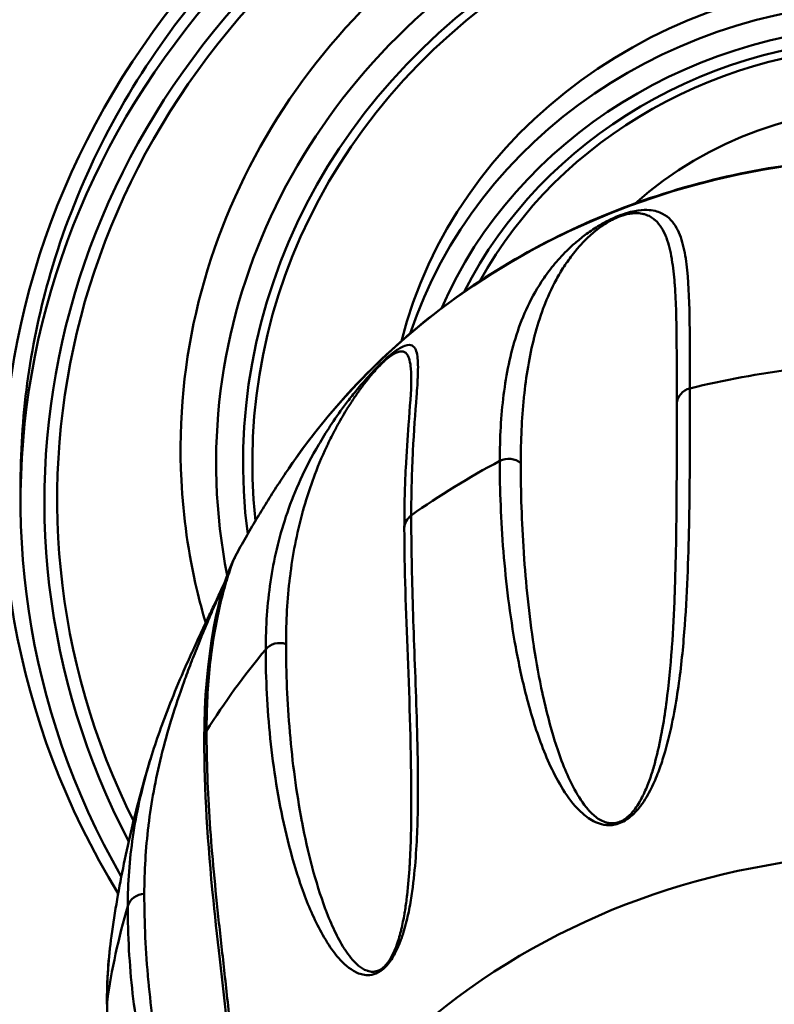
# Model space of a CAD drawing. Header units: inches. Extents: x 0.8 to 72.9, y -7.8 to 49.3.
# Tile 272 of 310: x 64.2 to 64.9, y 23.4 to 24.3. Entities that reach past the tile are written whole.
import ezdxf

# ---------------------------------------------------------------- set-up
doc = ezdxf.new("R2010")
doc.units = ezdxf.units.IN
doc.header["$MEASUREMENT"] = 0
doc.layers.add('Visible Edges(ROSSANSI)', color=7, linetype='Continuous', lineweight=50)
doc.layers.add('Visible Tangent Edges(ROSSANSI)', color=7, linetype='Continuous', lineweight=50)

msp = doc.modelspace()

# ---------------------------------------------------------------- linework, layer by layer
at = {"layer": 'Visible Edges(ROSSANSI)'}
msp.add_line((64.22237, 23.86262), (64.22237, 23.87944), dxfattribs=at)
for centre, major_axis, start_param, end_param in [((64.99237, 23.93573), (-1.05, 0), 2.763663, 6.661115), ((64.99237, 23.86262), (-0.77, 0), 2.657601, 6.767177), ((64.99237, 23.90813), (-0.62953, 0), 3.094607, 6.330171), ((64.99237, 23.90919), (-0.44736, 0), 3.371543, 6.053235), ((64.99237, 23.90375), (0.33207, 0), 0.804394, 2.337198), ((64.99243, 23.90369), (0.33216, 0), 2.387021, 2.387022), ((64.99236, 23.90919), (-0.44735, 0), 6.068991, 6.068994), ((64.99237, 23.86262), (-0.77, 0), 0.50036, 0.500368)]:
    msp.add_ellipse(centre, major_axis=major_axis, ratio=0.920845, start_param=start_param, end_param=end_param, dxfattribs=at)
for points, knots in [([(65.76237, 23.87944), (65.76237, 23.95507), (65.74907, 24.03069), (65.69721, 24.17425), (65.65867, 24.24216), (65.56029, 24.36332), (65.50051, 24.41657), (65.36577, 24.50302), (65.29088, 24.53624), (65.13354, 24.57933), (65.05113, 24.58921), (64.88712, 24.58465), (64.80554, 24.57022), (64.65143, 24.51854), (64.57892, 24.48128), (64.45026, 24.38771), (64.39414, 24.33138), (64.30392, 24.20531), (64.26988, 24.13556), (64.23122, 24.00299), (64.22237, 23.94122), (64.22237, 23.87944)], [1.570796, 1.570796, 1.570796, 1.570796, 1.891977, 1.891977, 2.21284, 2.21284, 2.533016, 2.533016, 2.852568, 2.852568, 3.171757, 3.171757, 3.490846, 3.490846, 3.810082, 3.810082, 4.129733, 4.129733, 4.450042, 4.450042, 4.712389, 4.712389, 4.712389, 4.712389]), ([(64.45784, 23.89115), (64.49364, 23.94382), (64.53856, 23.99107), (64.64227, 24.07028), (64.70111, 24.10216), (64.82678, 24.14728), (64.8936, 24.16044), (65.02843, 24.16665), (65.09641, 24.15966), (65.22657, 24.1262), (65.28874, 24.09974), (65.40082, 24.03), (65.45076, 23.98677), (65.50449, 23.92243), (65.51611, 23.90703), (65.5269, 23.89115)], [3.70082, 3.70082, 3.70082, 3.70082, 4.01995, 4.01995, 4.340663, 4.340663, 4.662443, 4.662443, 4.984634, 4.984634, 5.306609, 5.306609, 5.627719, 5.627719, 5.723958, 5.723958, 5.723958, 5.723958]), ([(64.55937, 23.83858), (64.55937, 23.8522), (64.55961, 23.86527), (64.56022, 23.88242), (64.56041, 23.88702), (64.56128, 23.90507), (64.56218, 23.91782), (64.56423, 23.94511), (64.56548, 23.95926), (64.56548, 23.96895)], [0, 0, 0, 0, 0.263115, 0.263115, 0.362111, 0.362111, 0.659179, 0.659179, 1.057925, 1.057925, 1.057925, 1.057925]), ([(64.41113, 23.81447), (64.41407, 23.81988), (64.41705, 23.82523), (64.42308, 23.83582), (64.42614, 23.84106), (64.43231, 23.85141), (64.43543, 23.85652), (64.44173, 23.86663), (64.44491, 23.87162), (64.45133, 23.88148), (64.45457, 23.88634), (64.45784, 23.89115)], [3.60583357, 3.60583357, 3.60583357, 3.60583357, 3.62483091, 3.62483091, 3.64382825, 3.64382825, 3.66282559, 3.66282559, 3.68182293, 3.68182293, 3.70082026, 3.70082026, 3.70082026, 3.70082026]), ([(64.38489, 23.7556), (64.38203, 23.76531), (64.37945, 23.7751), (64.36974, 23.81649), (64.36518, 23.84863), (64.36353, 23.8809)], [7.5896076, 7.5896076, 7.5896076, 7.5896076, 7.6412883, 7.6412883, 7.8069962, 7.8069962, 7.8069962, 7.8069962]), ([(64.33671, 23.63681), (64.34144, 23.65226), (64.34705, 23.66811), (64.35732, 23.69397), (64.36119, 23.70323), (64.36784, 23.71845), (64.37032, 23.72404), (64.37452, 23.73327), (64.37612, 23.73676), (64.38029, 23.74578), (64.38294, 23.75146), (64.38776, 23.7617), (64.38979, 23.76602), (64.39309, 23.77301), (64.39424, 23.77546), (64.39641, 23.78009), (64.39741, 23.78224), (64.39948, 23.7867), (64.40057, 23.78905), (64.40173, 23.79159), (64.40184, 23.79183), (64.40194, 23.79206)], [0, 0, 0, 0, 0.2765124, 0.2765124, 0.4232902, 0.4232902, 0.5043547, 0.5043547, 0.5514948, 0.5514948, 0.6222872, 0.6222872, 0.6694492, 0.6694492, 0.6930992, 0.6930992, 0.7122743, 0.7122743, 0.7315951, 0.7315951, 0.7335976, 0.7335976, 0.7335976, 0.7335976]), ([(64.40961, 23.31287), (64.4096, 23.34106), (64.40733, 23.36488), (64.40071, 23.43315), (64.39551, 23.47344), (64.3866, 23.56229), (64.38358, 23.60911), (64.38358, 23.65348)], [0, 0, 0, 0, 0.327354, 0.327354, 0.979065, 0.979065, 1.835054, 1.835054, 1.835054, 1.835054]), ([(64.30216, 23.48056), (64.30366, 23.49128), (64.30532, 23.50195), (64.30896, 23.52316), (64.31095, 23.5337), (64.31524, 23.55465), (64.31754, 23.56505), (64.32246, 23.58569), (64.32507, 23.59593), (64.33058, 23.61623), (64.33349, 23.62628), (64.33653, 23.63624)], [3.2691903, 3.2691903, 3.2691903, 3.2691903, 3.2985928, 3.2985928, 3.3279952, 3.3279952, 3.3573976, 3.3573976, 3.3868, 3.3868, 3.4162025, 3.4162025, 3.4162025, 3.4162025]), ([(64.03779, 23.52951), (64.07823, 23.4357), (64.13506, 23.34795), (64.23537, 23.23769), (64.26781, 23.20661), (64.30239, 23.17771)], [5.0903185, 5.0903185, 5.0903185, 5.0903185, 5.4097622, 5.4097622, 5.5460811, 5.5460811, 5.5460811, 5.5460811])]:
    msp.add_open_spline(points, degree=3, knots=knots, dxfattribs=at)
for points in [[(64.56548, 23.96895), (64.56548, 23.96907), (64.56548, 23.96919), (64.56548, 23.96931)], [(64.80963, 23.85148), (64.80964, 23.85149), (64.80965, 23.85149), (64.80966, 23.8515)], [(64.56548, 23.59732), (64.56547, 23.68973), (64.55937, 23.76793), (64.55937, 23.83858)], [(64.79821, 23.83867), (64.79821, 23.83868), (64.79821, 23.83868), (64.79822, 23.83868)], [(64.38358, 23.65348), (64.38358, 23.7245), (64.39659, 23.78774), (64.41109, 23.8144)], [(64.41109, 23.8144), (64.41109, 23.8144), (64.41109, 23.8144), (64.41109, 23.8144)], [(64.40561, 23.80024), (64.40567, 23.80038), (64.40574, 23.80052), (64.4058, 23.80066)], [(64.56711, 23.76099), (64.56713, 23.76094), (64.56715, 23.76089), (64.56716, 23.76084)], [(64.79227, 23.65725), (64.79227, 23.65724), (64.79228, 23.65724), (64.79228, 23.65723)], [(64.33662, 23.63653), (64.33665, 23.63662), (64.33668, 23.63672), (64.33671, 23.63681)], [(64.44618, 23.61884), (64.44616, 23.61887), (64.44614, 23.61891), (64.44611, 23.61895)], [(64.56548, 23.59708), (64.56548, 23.59716), (64.56548, 23.59724), (64.56548, 23.59732)], [(64.55925, 23.48584), (64.55925, 23.48584), (64.55925, 23.48584), (64.55925, 23.48584)], [(64.2981, 23.42053), (64.2981, 23.44106), (64.29945, 23.46112), (64.30215, 23.48045)], [(64.30215, 23.4805), (64.30215, 23.48048), (64.30215, 23.48047), (64.30215, 23.48045)], [(64.32178, 23.42134), (64.32178, 23.42136), (64.32179, 23.42138), (64.32179, 23.4214)]]:
    msp.add_open_spline(points, degree=3, dxfattribs=at)
at = {"layer": 'Visible Tangent Edges(ROSSANSI)'}
for centre, major_axis, start_param, end_param in [((64.99237, 23.87849), (-1.02706, 0), 2.763663, 6.661115), ((64.99237, 23.87334), (1.01163, 0), 5.465042, 10.242921), ((64.99237, 23.87334), (-0.78563, 0), 2.628058, 6.79672), ((64.99237, 23.86262), (-0.74909, 0), 2.693342, 6.731436), ((64.99237, 23.86448), (0.73786, 0), 5.853772, 9.854191), ((64.99237, 23.89619), (0.59829, 0), 6.101257, 9.604964), ((64.99237, 23.89619), (-0.57462, 0), 3.022918, 6.40186), ((64.99237, 23.89661), (0.56645, 0), 6.184651, 9.523312), ((64.99237, 23.88928), (-0.44736, 0), 3.438646, 5.986132), ((64.99237, 23.88318), (0.43174, 0), 0.38325, 2.758343), ((64.99237, 23.88318), (0.41968, 0), 0.436047, 2.705546), ((64.99237, 23.88413), (-0.4113, 0), 3.61181, 5.812968), ((64.99237, 23.58308), (0.63059, 0), 0.559228, 2.582365), ((64.99237, 23.87252), (0.30772, 0), 2.237719, 2.238525), ((64.99237, 23.88928), (-0.44736, 0), 6.012477, 6.012507), ((64.99237, 23.33914), (0.7, 0), 1.700306, 1.833986), ((64.99237, 23.88318), (-0.43174, 0), 6.060494, 6.06228), ((64.81432, 23.94764), (-0.01562, 0), 4.975578, 6.24695), ((64.99237, 23.33914), (0.7, 0), 2.093005, 2.226685), ((64.65101, 23.88535), (0.01562, 0), 0.821634, 2.093005), ((64.575, 23.83858), (-0.01563, 0), 5.368277, 6.283186), ((64.99237, 23.7015), (0.24464, 0), 2.414166, 2.414315), ((64.99237, 23.7015), (0.24464, 0), 2.487597, 2.487627), ((64.99237, 23.88318), (-0.43174, 0), 0.152534, 0.152825), ((64.99237, 23.60262), (0.29036, 0), 2.255711, 2.256008), ((64.99237, 23.89661), (-0.56645, 0), 0.22565, 0.225837), ((64.99237, 23.89619), (-0.57462, 0), 0.267959, 0.268048), ((64.99237, 23.33914), (0.7, 0), 2.485704, 2.619384), ((64.45, 23.72348), (0.01563, 0), 1.214333, 2.485704), ((64.99239, 23.89619), (-0.59832, 0), 0.389902, 0.389904), ((64.99237, 23.87006), (0.28154, 0), 3.94779, 3.948052), ((64.39921, 23.65348), (-0.01563, 0), 5.760976, 6.283186), ((64.99237, 23.88413), (0.4113, 0), 3.878005, 3.878774), ((64.99237, 23.88318), (-0.41968, 0), 0.806727, 0.807629), ((64.99237, 22.98684), (-0.61431, 0), 2.672582, 6.752196), ((64.99237, 23.86448), (0.73786, 0), 3.575081, 3.575093), ((64.99236, 23.88318), (-0.41967, 0), 0.909156, 0.909159), ((64.99237, 23.88413), (0.4113, 0), 4.072851, 4.072855), ((64.99237, 23.86262), (-0.74909, 0), 0.455763, 0.455788), ((64.99237, 23.89661), (0.56645, 0), 3.869275, 3.869289), ((64.99237, 23.89619), (-0.57462, 0), 0.7412, 0.74126), ((64.33156, 23.5031), (-0.01562, 0), 4.748624, 6.019996), ((64.99237, 23.33914), (-0.7, 0), 6.019996, 6.153676), ((64.99237, 23.89619), (0.59829, 0), 3.916395, 3.916402), ((64.31373, 23.42053), (-0.01563, 0), 6.153676, 6.283185)]:
    msp.add_ellipse(centre, major_axis=major_axis, ratio=0.920845, start_param=start_param, end_param=end_param, dxfattribs=at)
for points, knots in [([(64.64321, 23.89782), (64.64321, 23.91806), (64.64427, 23.93733), (64.64889, 23.97415), (64.65242, 23.99168), (64.66063, 24.01709), (64.66386, 24.02542), (64.67171, 24.04198), (64.67633, 24.05021), (64.68492, 24.06267), (64.68807, 24.06685), (64.69521, 24.07535), (64.6992, 24.07968), (64.70619, 24.08637), (64.7087, 24.08863), (64.71425, 24.0933), (64.71731, 24.09571), (64.72424, 24.10067), (64.72805, 24.10322), (64.73525, 24.10733), (64.73786, 24.10873), (64.74365, 24.11149), (64.74676, 24.11282), (64.75277, 24.11501), (64.75564, 24.11588), (64.76068, 24.11712), (64.76287, 24.11752), (64.76874, 24.11831), (64.77175, 24.11832), (64.77953, 24.11774), (64.78314, 24.11649), (64.78914, 24.11339), (64.79148, 24.11148), (64.79547, 24.10723), (64.79711, 24.10488), (64.80132, 24.0973), (64.80322, 24.09155), (64.8061, 24.0791), (64.80708, 24.07239), (64.80925, 24.05102), (64.80972, 24.03512), (64.81023, 24.00046), (64.81026, 23.98169), (64.81026, 23.96154)], [0, 0, 0, 0, 0.00395183, 0.00395183, 0.00790366, 0.00790366, 0.00987958, 0.00987958, 0.0118555, 0.0118555, 0.01284345, 0.01284345, 0.01383141, 0.01383141, 0.01432539, 0.01432539, 0.01481937, 0.01481937, 0.01531335, 0.01531335, 0.01556034, 0.01556034, 0.01580733, 0.01580733, 0.01605432, 0.01605432, 0.01630131, 0.01630131, 0.01679529, 0.01679529, 0.01778324, 0.01778324, 0.0187712, 0.0187712, 0.01975916, 0.01975916, 0.02173508, 0.02173508, 0.02371099, 0.02371099, 0.02766282, 0.02766282, 0.03161466, 0.03161466, 0.03161466, 0.03161466]), ([(64.79871, 23.94817), (64.79871, 23.96801), (64.79869, 23.98672), (64.7985, 24.00426), (64.79849, 24.00441), (64.79849, 24.00456), (64.79849, 24.00472), (64.79829, 24.02209), (64.79793, 24.03831), (64.79682, 24.05321), (64.7968, 24.05345), (64.79678, 24.05369), (64.79676, 24.05393), (64.7962, 24.06119), (64.79546, 24.06813), (64.79436, 24.07469), (64.79432, 24.07495), (64.79428, 24.07521), (64.79423, 24.07546), (64.79312, 24.08196), (64.79166, 24.08811), (64.78954, 24.09373), (64.78945, 24.09397), (64.78935, 24.09422), (64.78926, 24.09446), (64.78812, 24.09736), (64.7868, 24.10011), (64.78517, 24.10268), (64.78369, 24.10503), (64.78196, 24.10723), (64.77978, 24.1092), (64.77959, 24.10936), (64.77941, 24.10953), (64.77922, 24.10969), (64.77694, 24.11163), (64.77423, 24.11336), (64.77042, 24.11445), (64.77016, 24.11452), (64.76989, 24.11459), (64.76962, 24.11466), (64.76915, 24.11478), (64.76865, 24.11489), (64.76813, 24.11499), (64.76658, 24.11529), (64.7648, 24.11547), (64.76267, 24.11545), (64.7624, 24.11544), (64.76212, 24.11544), (64.76184, 24.11543), (64.76175, 24.11542), (64.76166, 24.11542), (64.76157, 24.11542), (64.76123, 24.1154), (64.76089, 24.11538), (64.76053, 24.11535), (64.76026, 24.11533), (64.75998, 24.11531), (64.7597, 24.11528), (64.75959, 24.11527), (64.75949, 24.11526), (64.75938, 24.11525), (64.759, 24.1152), (64.75861, 24.11515), (64.7582, 24.11509), (64.75799, 24.11507), (64.75778, 24.11503), (64.75757, 24.115), (64.75747, 24.11498), (64.75736, 24.11496), (64.75725, 24.11495), (64.75714, 24.11493), (64.75703, 24.11491), (64.75692, 24.11489), (64.75673, 24.11486), (64.75655, 24.11482), (64.75636, 24.11478), (64.7543, 24.11439), (64.75192, 24.11375), (64.74938, 24.11284), (64.74924, 24.11279), (64.74909, 24.11273), (64.74894, 24.11268), (64.74879, 24.11262), (64.74864, 24.11257), (64.74849, 24.11251), (64.74623, 24.11165), (64.74394, 24.11061), (64.74188, 24.10954), (64.74138, 24.10928), (64.74089, 24.10902), (64.74042, 24.10876), (64.73858, 24.10775), (64.73691, 24.10674), (64.73536, 24.10573), (64.73478, 24.10535), (64.73421, 24.10498), (64.73366, 24.1046), (64.73326, 24.10433), (64.73287, 24.10406), (64.73248, 24.10379), (64.7324, 24.10373), (64.73231, 24.10367), (64.73223, 24.10361), (64.73215, 24.10355), (64.73207, 24.1035), (64.73199, 24.10344), (64.72951, 24.10168), (64.72741, 24.1), (64.72545, 24.09835), (64.72517, 24.09811), (64.7249, 24.09788), (64.72463, 24.09765), (64.72449, 24.09753), (64.72436, 24.09742), (64.72422, 24.0973), (64.72409, 24.09718), (64.72396, 24.09707), (64.72383, 24.09695), (64.72163, 24.09502), (64.71965, 24.09313), (64.71783, 24.09129), (64.71555, 24.08899), (64.71349, 24.08674), (64.71159, 24.08452), (64.71116, 24.08402), (64.71074, 24.08353), (64.71033, 24.08303), (64.70868, 24.08106), (64.70713, 24.0791), (64.70568, 24.07717), (64.70422, 24.07523), (64.70286, 24.07331), (64.70156, 24.0714), (64.70122, 24.07091), (64.7009, 24.07042), (64.70057, 24.06993), (64.69804, 24.06612), (64.69577, 24.06236), (64.69368, 24.05861), (64.69342, 24.05814), (64.69316, 24.05766), (64.6929, 24.05719), (64.68854, 24.04918), (64.68499, 24.04123), (64.68194, 24.03323), (64.68178, 24.03281), (64.68162, 24.03238), (64.68146, 24.03196), (64.67844, 24.02389), (64.67593, 24.01578), (64.67378, 24.00756), (64.67369, 24.0072), (64.67359, 24.00684), (64.6735, 24.00647), (64.66914, 23.98949), (64.6663, 23.97202), (64.66443, 23.95385), (64.66441, 23.95365), (64.66439, 23.95345), (64.66437, 23.95324), (64.6625, 23.93485), (64.66165, 23.91576), (64.66165, 23.89589)], [0, 0, 0, 0, 0.00386737, 0.00386737, 0.00386737, 0.00390122, 0.00390122, 0.00390122, 0.00773474, 0.00773474, 0.00773474, 0.00779651, 0.00779651, 0.00779651, 0.00966842, 0.00966842, 0.00966842, 0.00974151, 0.00974151, 0.00974151, 0.01160211, 0.01160211, 0.01160211, 0.01168329, 0.01168329, 0.01168329, 0.01264998, 0.01264998, 0.01264998, 0.01353579, 0.01353579, 0.01353579, 0.01361068, 0.01361068, 0.01361068, 0.01450263, 0.01450263, 0.01450263, 0.01456329, 0.01456329, 0.01456329, 0.01466898, 0.01466898, 0.01466898, 0.01498605, 0.01498605, 0.01498605, 0.01502645, 0.01502645, 0.01502645, 0.01503903, 0.01503903, 0.01503903, 0.01508621, 0.01508621, 0.01508621, 0.0151216, 0.0151216, 0.0151216, 0.01513487, 0.01513487, 0.01513487, 0.01518132, 0.01518132, 0.01518132, 0.01520454, 0.01520454, 0.01520454, 0.01521615, 0.01521615, 0.01521615, 0.01522776, 0.01522776, 0.01522776, 0.01524725, 0.01524725, 0.01524725, 0.01545711, 0.01545711, 0.01545711, 0.01546947, 0.01546947, 0.01546947, 0.01548178, 0.01548178, 0.01548178, 0.01566633, 0.01566633, 0.01566633, 0.01571118, 0.01571118, 0.01571118, 0.0158864, 0.0158864, 0.0158864, 0.0159529, 0.0159529, 0.0159529, 0.0160019, 0.0160019, 0.0160019, 0.01601262, 0.01601262, 0.01601262, 0.016023, 0.016023, 0.016023, 0.01634491, 0.01634491, 0.01634491, 0.01639061, 0.01639061, 0.01639061, 0.01641346, 0.01641346, 0.01641346, 0.01643632, 0.01643632, 0.01643632, 0.0168175, 0.0168175, 0.0168175, 0.01729587, 0.01729587, 0.01729587, 0.01740316, 0.01740316, 0.01740316, 0.0178315, 0.0178315, 0.0178315, 0.01825983, 0.01825983, 0.01825983, 0.01837, 0.01837, 0.01837, 0.01922845, 0.01922845, 0.01922845, 0.01933684, 0.01933684, 0.01933684, 0.0211732, 0.0211732, 0.0211732, 0.02127053, 0.02127053, 0.02127053, 0.02312246, 0.02312246, 0.02312246, 0.02320421, 0.02320421, 0.02320421, 0.02702852, 0.02702852, 0.02702852, 0.02707158, 0.02707158, 0.02707158, 0.03093895, 0.03093895, 0.03093895, 0.03093895]), ([(64.43762, 23.73225), (64.43762, 23.75249), (64.43898, 23.77221), (64.44473, 23.81093), (64.44909, 23.82991), (64.45862, 23.85856), (64.46229, 23.86816), (64.47096, 23.88774), (64.47593, 23.89773), (64.48483, 23.91339), (64.48804, 23.91873), (64.49514, 23.92984), (64.49903, 23.93561), (64.50565, 23.9448), (64.50799, 23.94795), (64.51308, 23.95456), (64.51585, 23.95804), (64.52196, 23.96539), (64.52527, 23.96924), (64.53127, 23.97577), (64.53342, 23.97804), (64.53805, 23.98271), (64.54049, 23.98506), (64.54505, 23.98919), (64.54716, 23.99097), (64.55077, 23.9938), (64.55228, 23.99487), (64.55625, 23.99746), (64.55816, 23.99838), (64.56288, 24.00008), (64.56478, 23.99984), (64.56769, 23.99837), (64.56865, 23.99707), (64.57008, 23.99382), (64.57054, 23.99185), (64.57146, 23.98521), (64.57148, 23.97981), (64.57106, 23.96782), (64.57061, 23.9612), (64.56906, 23.93994), (64.56779, 23.92389), (64.566, 23.889), (64.56547, 23.87014), (64.56547, 23.84998)], [0, 0, 0, 0, 0.00395183, 0.00395183, 0.00790366, 0.00790366, 0.00987958, 0.00987958, 0.0118555, 0.0118555, 0.01284345, 0.01284345, 0.01383141, 0.01383141, 0.01432539, 0.01432539, 0.01481937, 0.01481937, 0.01531335, 0.01531335, 0.01556034, 0.01556034, 0.01580733, 0.01580733, 0.01605432, 0.01605432, 0.01630131, 0.01630131, 0.01679529, 0.01679529, 0.01778324, 0.01778324, 0.0187712, 0.0187712, 0.01975916, 0.01975916, 0.02173508, 0.02173508, 0.02371099, 0.02371099, 0.02766282, 0.02766282, 0.03161466, 0.03161466, 0.03161466, 0.03161466]), ([(64.56548, 23.96931), (64.56548, 23.9725), (64.56539, 23.97552), (64.56517, 23.97833), (64.56515, 23.97855), (64.56513, 23.97878), (64.56511, 23.979), (64.56488, 23.98165), (64.56453, 23.98409), (64.56397, 23.98626), (64.56345, 23.98824), (64.56277, 23.99), (64.56175, 23.99138), (64.56167, 23.9915), (64.56158, 23.99161), (64.56149, 23.99172), (64.56041, 23.99305), (64.55901, 23.99402), (64.55674, 23.994), (64.55658, 23.994), (64.55642, 23.99399), (64.55626, 23.99398), (64.55598, 23.99396), (64.55568, 23.99393), (64.55535, 23.99387), (64.55439, 23.99371), (64.55326, 23.99336), (64.55184, 23.99268), (64.55166, 23.9926), (64.55147, 23.9925), (64.55128, 23.99241), (64.55122, 23.99238), (64.55116, 23.99235), (64.5511, 23.99231), (64.55087, 23.9922), (64.55064, 23.99207), (64.55039, 23.99193), (64.55021, 23.99183), (64.55002, 23.99172), (64.54982, 23.9916), (64.54975, 23.99156), (64.54968, 23.99151), (64.5496, 23.99147), (64.54934, 23.99131), (64.54907, 23.99114), (64.54878, 23.99095), (64.54863, 23.99086), (64.54849, 23.99076), (64.54834, 23.99066), (64.54826, 23.99061), (64.54819, 23.99056), (64.54811, 23.9905), (64.54803, 23.99045), (64.54796, 23.9904), (64.54788, 23.99034), (64.54774, 23.99025), (64.54761, 23.99016), (64.54747, 23.99006), (64.546, 23.98902), (64.54426, 23.98763), (64.54233, 23.9859), (64.54222, 23.9858), (64.54211, 23.9857), (64.54199, 23.98559), (64.54188, 23.98549), (64.54176, 23.98539), (64.54165, 23.98528), (64.53992, 23.98369), (64.53812, 23.9819), (64.53647, 23.98015), (64.53607, 23.97973), (64.53568, 23.97931), (64.5353, 23.97889), (64.5338, 23.97728), (64.53242, 23.9757), (64.53113, 23.97417), (64.53064, 23.9736), (64.53016, 23.97303), (64.5297, 23.97247), (64.52936, 23.97206), (64.52903, 23.97166), (64.5287, 23.97125), (64.52863, 23.97117), (64.52856, 23.97108), (64.52848, 23.97099), (64.52842, 23.97091), (64.52835, 23.97082), (64.52828, 23.97074), (64.52617, 23.96814), (64.52433, 23.96573), (64.52259, 23.96341), (64.52235, 23.96308), (64.5221, 23.96275), (64.52186, 23.96242), (64.52174, 23.96226), (64.52162, 23.9621), (64.5215, 23.96194), (64.52139, 23.96177), (64.52127, 23.96161), (64.52115, 23.96145), (64.51919, 23.95876), (64.51739, 23.95618), (64.51571, 23.9537), (64.51361, 23.95059), (64.51168, 23.94761), (64.50987, 23.94471), (64.50947, 23.94406), (64.50906, 23.94342), (64.50867, 23.94277), (64.50709, 23.94021), (64.5056, 23.9377), (64.50418, 23.93523), (64.50275, 23.93277), (64.5014, 23.93035), (64.5001, 23.92797), (64.49977, 23.92735), (64.49944, 23.92674), (64.49911, 23.92614), (64.49657, 23.9214), (64.49425, 23.91679), (64.49208, 23.91226), (64.49181, 23.91169), (64.49154, 23.91112), (64.49127, 23.91055), (64.48672, 23.90091), (64.48287, 23.8916), (64.47949, 23.88242), (64.47931, 23.88194), (64.47913, 23.88145), (64.47895, 23.88097), (64.4756, 23.87173), (64.47273, 23.86263), (64.47023, 23.85357), (64.47012, 23.85317), (64.47001, 23.85277), (64.4699, 23.85237), (64.46482, 23.83365), (64.4613, 23.81502), (64.45897, 23.79609), (64.45894, 23.79587), (64.45892, 23.79566), (64.45889, 23.79545), (64.45656, 23.77629), (64.45545, 23.75684), (64.45545, 23.73696)], [0.01059037, 0.01059037, 0.01059037, 0.01059037, 0.01160211, 0.01160211, 0.01160211, 0.01168329, 0.01168329, 0.01168329, 0.01264998, 0.01264998, 0.01264998, 0.01353579, 0.01353579, 0.01353579, 0.01361068, 0.01361068, 0.01361068, 0.01450263, 0.01450263, 0.01450263, 0.01456329, 0.01456329, 0.01456329, 0.01466898, 0.01466898, 0.01466898, 0.01498605, 0.01498605, 0.01498605, 0.01502645, 0.01502645, 0.01502645, 0.01503903, 0.01503903, 0.01503903, 0.01508621, 0.01508621, 0.01508621, 0.0151216, 0.0151216, 0.0151216, 0.01513487, 0.01513487, 0.01513487, 0.01518132, 0.01518132, 0.01518132, 0.01520454, 0.01520454, 0.01520454, 0.01521615, 0.01521615, 0.01521615, 0.01522776, 0.01522776, 0.01522776, 0.01524725, 0.01524725, 0.01524725, 0.01545711, 0.01545711, 0.01545711, 0.01546947, 0.01546947, 0.01546947, 0.01548178, 0.01548178, 0.01548178, 0.01566633, 0.01566633, 0.01566633, 0.01571118, 0.01571118, 0.01571118, 0.0158864, 0.0158864, 0.0158864, 0.0159529, 0.0159529, 0.0159529, 0.0160019, 0.0160019, 0.0160019, 0.01601262, 0.01601262, 0.01601262, 0.016023, 0.016023, 0.016023, 0.01634491, 0.01634491, 0.01634491, 0.01639061, 0.01639061, 0.01639061, 0.01641346, 0.01641346, 0.01641346, 0.01643632, 0.01643632, 0.01643632, 0.0168175, 0.0168175, 0.0168175, 0.01729587, 0.01729587, 0.01729587, 0.01740316, 0.01740316, 0.01740316, 0.0178315, 0.0178315, 0.0178315, 0.01825983, 0.01825983, 0.01825983, 0.01837, 0.01837, 0.01837, 0.01922845, 0.01922845, 0.01922845, 0.01933684, 0.01933684, 0.01933684, 0.0211732, 0.0211732, 0.0211732, 0.02127053, 0.02127053, 0.02127053, 0.02312246, 0.02312246, 0.02312246, 0.02320421, 0.02320421, 0.02320421, 0.02702852, 0.02702852, 0.02702852, 0.02707158, 0.02707158, 0.02707158, 0.03093895, 0.03093895, 0.03093895, 0.03093895]), ([(64.81026, 23.96154), (64.81026, 23.93556), (64.81023, 23.90826), (64.80972, 23.85093), (64.80925, 23.82096), (64.8071, 23.77374), (64.80614, 23.75763), (64.80329, 23.72452), (64.80142, 23.70753), (64.79724, 23.6812), (64.79562, 23.6723), (64.79164, 23.65416), (64.78929, 23.64492), (64.78477, 23.63075), (64.78309, 23.62598), (64.77919, 23.61627), (64.77697, 23.61134), (64.7729, 23.60384), (64.77142, 23.60132), (64.76806, 23.59623), (64.76616, 23.59364), (64.76168, 23.58852), (64.75907, 23.58592), (64.75417, 23.5824), (64.75237, 23.58132), (64.74857, 23.57954), (64.74659, 23.57886), (64.74085, 23.5776), (64.73754, 23.57774), (64.73187, 23.57873), (64.72941, 23.5796), (64.72281, 23.58263), (64.71928, 23.58523), (64.70967, 23.59366), (64.70481, 23.60002), (64.69615, 23.61314), (64.69245, 23.61996), (64.68576, 23.63384), (64.6828, 23.6409), (64.67468, 23.66227), (64.67032, 23.67669), (64.66289, 23.70548), (64.65982, 23.71986), (64.65202, 23.76269), (64.64864, 23.79081), (64.64423, 23.84551), (64.64321, 23.87211), (64.64321, 23.89782)], [0, 0, 0, 0, 0.00507623, 0.00507623, 0.01015245, 0.01015245, 0.01269056, 0.01269056, 0.01522868, 0.01522868, 0.01649773, 0.01649773, 0.01776679, 0.01776679, 0.01840132, 0.01840132, 0.01903585, 0.01903585, 0.01935311, 0.01935311, 0.01967037, 0.01967037, 0.01998764, 0.01998764, 0.02014627, 0.02014627, 0.0203049, 0.0203049, 0.02062217, 0.02062217, 0.02093943, 0.02093943, 0.02157396, 0.02157396, 0.02284302, 0.02284302, 0.02411207, 0.02411207, 0.02538113, 0.02538113, 0.02791924, 0.02791924, 0.03045735, 0.03045735, 0.03553358, 0.03553358, 0.0406098, 0.0406098, 0.0406098, 0.0406098]), ([(64.66165, 23.89589), (64.66165, 23.87045), (64.66248, 23.84429), (64.66429, 23.81749), (64.6643, 23.81731), (64.66431, 23.81712), (64.66432, 23.81694), (64.66613, 23.79032), (64.66888, 23.76305), (64.67309, 23.73541), (64.67315, 23.73506), (64.6732, 23.73471), (64.67325, 23.73436), (64.67534, 23.72079), (64.67779, 23.70713), (64.68074, 23.69346), (64.68083, 23.69304), (64.68092, 23.69262), (64.68101, 23.6922), (64.68398, 23.67859), (64.68743, 23.66495), (64.69168, 23.65143), (64.69183, 23.65095), (64.69198, 23.65048), (64.69213, 23.65001), (64.69436, 23.64303), (64.69681, 23.63609), (64.69956, 23.62925), (64.70212, 23.6229), (64.70494, 23.61663), (64.70819, 23.61052), (64.70843, 23.61007), (64.70867, 23.60962), (64.70892, 23.60917), (64.71225, 23.60308), (64.71596, 23.59712), (64.72074, 23.59168), (64.72107, 23.59131), (64.72139, 23.59095), (64.72172, 23.59059), (64.72405, 23.58806), (64.72662, 23.58563), (64.72974, 23.58358), (64.73011, 23.58334), (64.73049, 23.58311), (64.73087, 23.58288), (64.73236, 23.58199), (64.734, 23.58116), (64.73586, 23.58055), (64.73624, 23.58042), (64.73663, 23.5803), (64.73704, 23.58019), (64.73787, 23.57996), (64.73877, 23.57977), (64.73976, 23.57965), (64.74122, 23.57947), (64.74284, 23.57945), (64.7446, 23.57973), (64.74483, 23.57976), (64.74507, 23.5798), (64.74531, 23.57985), (64.74691, 23.58016), (64.74858, 23.58073), (64.75015, 23.5815), (64.75176, 23.58229), (64.75325, 23.58327), (64.75456, 23.5843), (64.75477, 23.58447), (64.75498, 23.58463), (64.75518, 23.5848), (64.75763, 23.58681), (64.75955, 23.589), (64.76121, 23.59113), (64.76149, 23.5915), (64.76177, 23.59186), (64.76204, 23.59223), (64.76353, 23.59426), (64.7648, 23.59626), (64.76594, 23.59822), (64.76621, 23.59868), (64.76647, 23.59914), (64.76673, 23.5996), (64.76778, 23.60149), (64.76873, 23.60336), (64.76961, 23.60522), (64.76985, 23.60573), (64.77009, 23.60624), (64.77032, 23.60675), (64.77221, 23.61089), (64.77379, 23.61498), (64.7752, 23.61901), (64.77539, 23.61956), (64.77558, 23.62011), (64.77576, 23.62066), (64.77711, 23.62465), (64.77829, 23.62858), (64.77937, 23.63247), (64.77952, 23.63304), (64.77968, 23.6336), (64.77983, 23.63417), (64.78206, 23.64248), (64.78382, 23.65063), (64.78533, 23.65866), (64.78543, 23.65922), (64.78553, 23.65977), (64.78564, 23.66033), (64.78711, 23.66835), (64.78833, 23.67625), (64.78938, 23.68405), (64.78945, 23.68458), (64.78952, 23.68511), (64.78959, 23.68564), (64.79173, 23.70179), (64.79318, 23.71751), (64.79429, 23.73288), (64.79432, 23.73333), (64.79435, 23.73378), (64.79438, 23.73423), (64.79548, 23.74965), (64.79623, 23.76472), (64.79678, 23.7795), (64.7968, 23.77986), (64.79681, 23.78023), (64.79682, 23.78059), (64.79794, 23.81064), (64.7983, 23.83947), (64.79849, 23.86722), (64.79849, 23.8674), (64.7985, 23.86758), (64.7985, 23.86776), (64.79869, 23.89567), (64.79871, 23.92246), (64.79871, 23.94817)], [0, 0, 0, 0, 0.00497046, 0.00497046, 0.00497046, 0.00500413, 0.00500413, 0.00500413, 0.00994093, 0.00994093, 0.00994093, 0.01000326, 0.01000326, 0.01000326, 0.01242616, 0.01242616, 0.01242616, 0.01250057, 0.01250057, 0.01250057, 0.01491139, 0.01491139, 0.01491139, 0.01499589, 0.01499589, 0.01499589, 0.0162413, 0.0162413, 0.0162413, 0.01739662, 0.01739662, 0.01739662, 0.0174819, 0.0174819, 0.0174819, 0.01863924, 0.01863924, 0.01863924, 0.01871681, 0.01871681, 0.01871681, 0.01926055, 0.01926055, 0.01926055, 0.01932442, 0.01932442, 0.01932442, 0.0195712, 0.0195712, 0.0195712, 0.01962203, 0.01962203, 0.01962203, 0.01972653, 0.01972653, 0.01972653, 0.01988186, 0.01988186, 0.01988186, 0.01990191, 0.01990191, 0.01990191, 0.02003466, 0.02003466, 0.02003466, 0.02017066, 0.02017066, 0.02017066, 0.02019251, 0.02019251, 0.02019251, 0.02045754, 0.02045754, 0.02045754, 0.02050316, 0.02050316, 0.02050316, 0.02075445, 0.02075445, 0.02075445, 0.02081382, 0.02081382, 0.02081382, 0.02105769, 0.02105769, 0.02105769, 0.02112447, 0.02112447, 0.02112447, 0.021671, 0.021671, 0.021671, 0.02174578, 0.02174578, 0.02174578, 0.02228832, 0.02228832, 0.02228832, 0.02236709, 0.02236709, 0.02236709, 0.02352889, 0.02352889, 0.02352889, 0.0236097, 0.0236097, 0.0236097, 0.02477328, 0.02477328, 0.02477328, 0.02485232, 0.02485232, 0.02485232, 0.0272668, 0.0272668, 0.0272668, 0.02733755, 0.02733755, 0.02733755, 0.02976298, 0.02976298, 0.02976298, 0.02982278, 0.02982278, 0.02982278, 0.03476123, 0.03476123, 0.03476123, 0.03479325, 0.03479325, 0.03479325, 0.03976371, 0.03976371, 0.03976371, 0.03976371]), ([(64.56547, 23.84998), (64.56547, 23.824), (64.56599, 23.7968), (64.56777, 23.7397), (64.56903, 23.70987), (64.57057, 23.66255), (64.57101, 23.64634), (64.57144, 23.61279), (64.57143, 23.59545), (64.57053, 23.56819), (64.57008, 23.55891), (64.56866, 23.53978), (64.5677, 23.52994), (64.56552, 23.51454), (64.56466, 23.5093), (64.56253, 23.49849), (64.56127, 23.49292), (64.5588, 23.48422), (64.55788, 23.48127), (64.55571, 23.47516), (64.55446, 23.47199), (64.55141, 23.46549), (64.54958, 23.46208), (64.54601, 23.45701), (64.54468, 23.45536), (64.54181, 23.45235), (64.54028, 23.45104), (64.53579, 23.4479), (64.5331, 23.44694), (64.52841, 23.44604), (64.52634, 23.44608), (64.52068, 23.44685), (64.51756, 23.44823), (64.50892, 23.45332), (64.50434, 23.45795), (64.49604, 23.46797), (64.49238, 23.47344), (64.48567, 23.48486), (64.48262, 23.49082), (64.47415, 23.50916), (64.46943, 23.52192), (64.46118, 23.54784), (64.45768, 23.56101), (64.44859, 23.60075), (64.44443, 23.62749), (64.43893, 23.68037), (64.43762, 23.70654), (64.43762, 23.73225)], [0, 0, 0, 0, 0.00507623, 0.00507623, 0.01015245, 0.01015245, 0.01269056, 0.01269056, 0.01522868, 0.01522868, 0.01649773, 0.01649773, 0.01776679, 0.01776679, 0.01840132, 0.01840132, 0.01903585, 0.01903585, 0.01935311, 0.01935311, 0.01967037, 0.01967037, 0.01998764, 0.01998764, 0.02014627, 0.02014627, 0.0203049, 0.0203049, 0.02062217, 0.02062217, 0.02093943, 0.02093943, 0.02157396, 0.02157396, 0.02284302, 0.02284302, 0.02411207, 0.02411207, 0.02538113, 0.02538113, 0.02791924, 0.02791924, 0.03045735, 0.03045735, 0.03553358, 0.03553358, 0.0406098, 0.0406098, 0.0406098, 0.0406098]), ([(64.41109, 23.8144), (64.41076, 23.81379), (64.41025, 23.81267), (64.40898, 23.80961), (64.4082, 23.80758), (64.40569, 23.80065), (64.40382, 23.79491), (64.40016, 23.78217), (64.39835, 23.77514), (64.39333, 23.75268), (64.39051, 23.73588), (64.38668, 23.69996), (64.38567, 23.68082), (64.38567, 23.66066)], [0.01789462, 0.01789462, 0.01789462, 0.01789462, 0.0187712, 0.0187712, 0.01975916, 0.01975916, 0.02173508, 0.02173508, 0.02371099, 0.02371099, 0.02766282, 0.02766282, 0.03161466, 0.03161466, 0.03161466, 0.03161466]), ([(64.40137, 23.79025), (64.40107, 23.78957), (64.40076, 23.7889), (64.40047, 23.78823), (64.40022, 23.78768), (64.39999, 23.78715), (64.39975, 23.78662), (64.39884, 23.78456), (64.39796, 23.78257), (64.39711, 23.78066), (64.39679, 23.77993), (64.39648, 23.77922), (64.39617, 23.77852), (64.39595, 23.77801), (64.39572, 23.7775), (64.39551, 23.777), (64.39546, 23.77689), (64.39541, 23.77678), (64.39536, 23.77667), (64.39532, 23.77657), (64.39527, 23.77646), (64.39522, 23.77636), (64.3938, 23.7731), (64.3925, 23.77013), (64.39126, 23.76726), (64.39108, 23.76685), (64.3909, 23.76644), (64.39073, 23.76604), (64.39064, 23.76584), (64.39056, 23.76564), (64.39047, 23.76544), (64.39038, 23.76524), (64.3903, 23.76504), (64.39021, 23.76484), (64.38879, 23.76153), (64.38744, 23.75837), (64.38616, 23.75535), (64.38456, 23.75156), (64.38305, 23.74796), (64.38161, 23.74446), (64.38129, 23.74368), (64.38097, 23.7429), (64.38065, 23.74213), (64.37939, 23.73904), (64.37817, 23.73603), (64.377, 23.73309), (64.37582, 23.73015), (64.37469, 23.72728), (64.37359, 23.72446), (64.37331, 23.72373), (64.37303, 23.72301), (64.37275, 23.72229), (64.37059, 23.71669), (64.36856, 23.71129), (64.36664, 23.70601), (64.3664, 23.70535), (64.36616, 23.70468), (64.36592, 23.70402), (64.36188, 23.69281), (64.35831, 23.68214), (64.35512, 23.67176), (64.35495, 23.67121), (64.35478, 23.67066), (64.35461, 23.67011), (64.35144, 23.65968), (64.34864, 23.64954), (64.34617, 23.63957), (64.34606, 23.63913), (64.34595, 23.63869), (64.34584, 23.63825), (64.34081, 23.61767), (64.33715, 23.59773), (64.33471, 23.57792), (64.33469, 23.5777), (64.33466, 23.57748), (64.33463, 23.57725), (64.33219, 23.55722), (64.331, 23.53735), (64.331, 23.51748)], [0.015611, 0.015611, 0.015611, 0.015611, 0.01566633, 0.01566633, 0.01566633, 0.01571118, 0.01571118, 0.01571118, 0.0158864, 0.0158864, 0.0158864, 0.0159529, 0.0159529, 0.0159529, 0.0160019, 0.0160019, 0.0160019, 0.01601262, 0.01601262, 0.01601262, 0.016023, 0.016023, 0.016023, 0.01634491, 0.01634491, 0.01634491, 0.01639061, 0.01639061, 0.01639061, 0.01641346, 0.01641346, 0.01641346, 0.01643632, 0.01643632, 0.01643632, 0.0168175, 0.0168175, 0.0168175, 0.01729587, 0.01729587, 0.01729587, 0.01740316, 0.01740316, 0.01740316, 0.0178315, 0.0178315, 0.0178315, 0.01825983, 0.01825983, 0.01825983, 0.01837, 0.01837, 0.01837, 0.01922845, 0.01922845, 0.01922845, 0.01933684, 0.01933684, 0.01933684, 0.0211732, 0.0211732, 0.0211732, 0.02127053, 0.02127053, 0.02127053, 0.02312246, 0.02312246, 0.02312246, 0.02320421, 0.02320421, 0.02320421, 0.02702852, 0.02702852, 0.02702852, 0.02707158, 0.02707158, 0.02707158, 0.03093895, 0.03093895, 0.03093895, 0.03093895]), ([(64.45545, 23.73696), (64.45545, 23.71153), (64.45653, 23.68571), (64.45879, 23.65966), (64.4588, 23.65948), (64.45882, 23.6593), (64.45883, 23.65913), (64.46109, 23.63324), (64.4645, 23.60711), (64.46943, 23.58114), (64.46949, 23.58081), (64.46955, 23.58049), (64.46961, 23.58016), (64.47205, 23.56742), (64.47486, 23.55472), (64.47815, 23.54219), (64.47825, 23.5418), (64.47836, 23.54142), (64.47846, 23.54103), (64.48176, 23.52857), (64.48553, 23.51626), (64.48999, 23.50433), (64.49015, 23.50391), (64.49031, 23.5035), (64.49046, 23.50308), (64.4928, 23.49693), (64.49532, 23.49091), (64.4981, 23.48508), (64.50068, 23.47968), (64.50347, 23.47443), (64.50662, 23.4695), (64.50685, 23.46913), (64.50708, 23.46877), (64.50732, 23.46841), (64.51052, 23.46351), (64.51404, 23.45888), (64.51838, 23.45511), (64.51867, 23.45485), (64.51896, 23.4546), (64.51926, 23.45436), (64.52136, 23.45263), (64.52365, 23.4511), (64.52635, 23.45012), (64.52667, 23.45), (64.52699, 23.4499), (64.52732, 23.4498), (64.5286, 23.44941), (64.52999, 23.44914), (64.53154, 23.44915), (64.53186, 23.44915), (64.53219, 23.44917), (64.53252, 23.44919), (64.53321, 23.44925), (64.53395, 23.44935), (64.53475, 23.44956), (64.53595, 23.44987), (64.53724, 23.45038), (64.53863, 23.45123), (64.53881, 23.45134), (64.539, 23.45146), (64.53919, 23.45159), (64.54044, 23.45242), (64.54173, 23.45353), (64.54291, 23.45481), (64.54413, 23.45611), (64.54523, 23.45757), (64.54618, 23.45901), (64.54634, 23.45925), (64.54649, 23.45948), (64.54663, 23.45971), (64.5484, 23.46249), (64.54973, 23.46527), (64.55085, 23.46792), (64.55105, 23.46837), (64.55124, 23.46882), (64.55142, 23.46927), (64.55242, 23.47176), (64.55325, 23.47414), (64.55398, 23.47644), (64.55415, 23.47699), (64.55432, 23.47753), (64.55448, 23.47806), (64.55514, 23.48027), (64.55573, 23.48242), (64.55626, 23.48454), (64.5564, 23.48512), (64.55654, 23.4857), (64.55668, 23.48627), (64.55781, 23.49097), (64.55869, 23.49551), (64.55945, 23.49994), (64.55955, 23.50054), (64.55965, 23.50114), (64.55975, 23.50175), (64.56046, 23.50611), (64.56105, 23.51036), (64.56156, 23.51455), (64.56163, 23.51515), (64.5617, 23.51576), (64.56177, 23.51636), (64.56281, 23.52527), (64.5635, 23.53388), (64.56402, 23.54227), (64.56406, 23.54286), (64.56409, 23.54344), (64.56413, 23.54402), (64.56462, 23.5524), (64.56493, 23.56058), (64.56514, 23.56861), (64.56515, 23.56916), (64.56516, 23.5697), (64.56518, 23.57024), (64.5654, 23.57937), (64.56548, 23.58831), (64.56548, 23.59708)], [0, 0, 0, 0, 0.00497046, 0.00497046, 0.00497046, 0.00500413, 0.00500413, 0.00500413, 0.00994093, 0.00994093, 0.00994093, 0.01000326, 0.01000326, 0.01000326, 0.01242616, 0.01242616, 0.01242616, 0.01250057, 0.01250057, 0.01250057, 0.01491139, 0.01491139, 0.01491139, 0.01499589, 0.01499589, 0.01499589, 0.0162413, 0.0162413, 0.0162413, 0.01739662, 0.01739662, 0.01739662, 0.0174819, 0.0174819, 0.0174819, 0.01863924, 0.01863924, 0.01863924, 0.01871681, 0.01871681, 0.01871681, 0.01926055, 0.01926055, 0.01926055, 0.01932442, 0.01932442, 0.01932442, 0.0195712, 0.0195712, 0.0195712, 0.01962203, 0.01962203, 0.01962203, 0.01972653, 0.01972653, 0.01972653, 0.01988186, 0.01988186, 0.01988186, 0.01990191, 0.01990191, 0.01990191, 0.02003466, 0.02003466, 0.02003466, 0.02017066, 0.02017066, 0.02017066, 0.02019251, 0.02019251, 0.02019251, 0.02045754, 0.02045754, 0.02045754, 0.02050316, 0.02050316, 0.02050316, 0.02075445, 0.02075445, 0.02075445, 0.02081382, 0.02081382, 0.02081382, 0.02105769, 0.02105769, 0.02105769, 0.02112447, 0.02112447, 0.02112447, 0.021671, 0.021671, 0.021671, 0.02174578, 0.02174578, 0.02174578, 0.02228832, 0.02228832, 0.02228832, 0.02236709, 0.02236709, 0.02236709, 0.02352889, 0.02352889, 0.02352889, 0.0236097, 0.0236097, 0.0236097, 0.02477328, 0.02477328, 0.02477328, 0.02485232, 0.02485232, 0.02485232, 0.02617851, 0.02617851, 0.02617851, 0.02617851]), ([(64.38567, 23.66066), (64.38567, 23.63468), (64.38667, 23.60775), (64.39046, 23.55168), (64.39326, 23.52259), (64.39825, 23.47646), (64.40004, 23.46066), (64.40367, 23.42785), (64.40552, 23.41085), (64.40804, 23.3839), (64.40882, 23.37467), (64.41018, 23.35553), (64.41076, 23.34562), (64.41125, 23.32991), (64.41135, 23.32454), (64.41132, 23.31333), (64.4112, 23.3075), (64.4107, 23.29826), (64.41047, 23.2951), (64.40984, 23.28848), (64.40943, 23.28501), (64.40826, 23.27773), (64.40751, 23.27385), (64.40581, 23.26782), (64.40514, 23.2658), (64.40364, 23.26199), (64.4028, 23.26024), (64.40023, 23.25581), (64.39858, 23.25406), (64.39559, 23.25174), (64.39421, 23.25115), (64.39037, 23.25019), (64.38812, 23.25058), (64.38176, 23.25293), (64.37816, 23.25606), (64.37148, 23.26333), (64.36843, 23.26758), (64.36271, 23.27672), (64.36005, 23.28163), (64.35252, 23.29704), (64.34814, 23.30813), (64.34035, 23.33111), (64.33693, 23.34302), (64.32795, 23.37945), (64.32363, 23.40463), (64.31789, 23.45546), (64.31647, 23.48112), (64.31647, 23.50684)], [0, 0, 0, 0, 0.00507623, 0.00507623, 0.01015245, 0.01015245, 0.01269056, 0.01269056, 0.01522868, 0.01522868, 0.01649773, 0.01649773, 0.01776679, 0.01776679, 0.01840132, 0.01840132, 0.01903585, 0.01903585, 0.01935311, 0.01935311, 0.01967037, 0.01967037, 0.01998764, 0.01998764, 0.02014627, 0.02014627, 0.0203049, 0.0203049, 0.02062217, 0.02062217, 0.02093943, 0.02093943, 0.02157396, 0.02157396, 0.02284302, 0.02284302, 0.02411207, 0.02411207, 0.02538113, 0.02538113, 0.02791924, 0.02791924, 0.03045735, 0.03045735, 0.03553358, 0.03553358, 0.0406098, 0.0406098, 0.0406098, 0.0406098]), ([(64.31647, 23.50684), (64.31647, 23.52708), (64.31795, 23.54731), (64.32395, 23.58818), (64.32847, 23.60879), (64.33534, 23.6323), (64.33597, 23.63441), (64.33662, 23.63653)], [0, 0, 0, 0, 0.003951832, 0.003951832, 0.007903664, 0.007903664, 0.008291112, 0.008291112, 0.008291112, 0.008291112]), ([(64.331, 23.51748), (64.331, 23.49204), (64.33216, 23.46664), (64.33452, 23.44143), (64.33454, 23.44125), (64.33455, 23.44108), (64.33457, 23.44091), (64.33693, 23.41588), (64.34048, 23.39101), (64.34537, 23.36685), (64.34543, 23.36654), (64.3455, 23.36624), (64.34556, 23.36593), (64.34798, 23.35408), (64.35073, 23.3424), (64.35385, 23.33104), (64.35395, 23.33069), (64.35405, 23.33035), (64.35414, 23.33), (64.35728, 23.31871), (64.36079, 23.30773), (64.36478, 23.29736), (64.36492, 23.297), (64.36506, 23.29663), (64.36521, 23.29627), (64.36729, 23.29093), (64.3695, 23.28578), (64.37188, 23.28089), (64.37409, 23.27636), (64.37644, 23.27206), (64.379, 23.26817), (64.37918, 23.26788), (64.37937, 23.2676), (64.37957, 23.26732), (64.38216, 23.26348), (64.38494, 23.26), (64.38817, 23.25762), (64.38839, 23.25746), (64.38861, 23.2573), (64.38883, 23.25715), (64.39038, 23.2561), (64.39204, 23.25529), (64.3939, 23.25514), (64.39412, 23.25512), (64.39434, 23.25512), (64.39457, 23.25512), (64.39544, 23.25512), (64.39638, 23.25528), (64.39738, 23.25576), (64.39759, 23.25586), (64.3978, 23.25597), (64.39801, 23.2561), (64.39846, 23.25636), (64.39892, 23.25668), (64.39942, 23.25713), (64.40016, 23.25779), (64.40094, 23.25869), (64.40174, 23.25994), (64.40185, 23.2601), (64.40195, 23.26028), (64.40206, 23.26046), (64.40278, 23.26165), (64.40348, 23.26312), (64.4041, 23.26473), (64.40474, 23.26637), (64.40528, 23.26814), (64.40573, 23.26983), (64.4058, 23.27011), (64.40587, 23.27038), (64.40594, 23.27065), (64.40676, 23.27391), (64.4073, 23.27703), (64.40772, 23.27996), (64.40779, 23.28046), (64.40786, 23.28096), (64.40793, 23.28146), (64.40829, 23.28419), (64.40855, 23.28677), (64.40875, 23.28924), (64.4088, 23.28983), (64.40885, 23.29041), (64.40889, 23.29098), (64.40906, 23.29334), (64.40919, 23.29562), (64.40929, 23.29786), (64.40932, 23.29847), (64.40935, 23.29907), (64.40937, 23.29968), (64.40954, 23.3042), (64.40961, 23.30854), (64.40961, 23.31274)], [0, 0, 0, 0, 0.00497046, 0.00497046, 0.00497046, 0.00500413, 0.00500413, 0.00500413, 0.00994093, 0.00994093, 0.00994093, 0.01000326, 0.01000326, 0.01000326, 0.01242616, 0.01242616, 0.01242616, 0.01250057, 0.01250057, 0.01250057, 0.01491139, 0.01491139, 0.01491139, 0.01499589, 0.01499589, 0.01499589, 0.0162413, 0.0162413, 0.0162413, 0.01739662, 0.01739662, 0.01739662, 0.0174819, 0.0174819, 0.0174819, 0.01863924, 0.01863924, 0.01863924, 0.01871681, 0.01871681, 0.01871681, 0.01926055, 0.01926055, 0.01926055, 0.01932442, 0.01932442, 0.01932442, 0.0195712, 0.0195712, 0.0195712, 0.01962203, 0.01962203, 0.01962203, 0.01972653, 0.01972653, 0.01972653, 0.01988186, 0.01988186, 0.01988186, 0.01990191, 0.01990191, 0.01990191, 0.02003466, 0.02003466, 0.02003466, 0.02017066, 0.02017066, 0.02017066, 0.02019251, 0.02019251, 0.02019251, 0.02045754, 0.02045754, 0.02045754, 0.02050316, 0.02050316, 0.02050316, 0.02075445, 0.02075445, 0.02075445, 0.02081382, 0.02081382, 0.02081382, 0.02105769, 0.02105769, 0.02105769, 0.02112447, 0.02112447, 0.02112447, 0.02162481, 0.02162481, 0.02162481, 0.02162481]), ([(64.29823, 23.42239), (64.29823, 23.39641), (64.29955, 23.36991), (64.30479, 23.31549), (64.3087, 23.28763), (64.31638, 23.24382), (64.31924, 23.22887), (64.32553, 23.19788), (64.32896, 23.18185), (64.3345, 23.15636), (64.33641, 23.14764), (64.34034, 23.12946), (64.34237, 23.12003), (64.34545, 23.10498), (64.34649, 23.09981), (64.34857, 23.08898), (64.34962, 23.08332), (64.35115, 23.07427), (64.35166, 23.07116), (64.35265, 23.0646), (64.35314, 23.06114), (64.35404, 23.05382), (64.35447, 23.04988), (64.3549, 23.04361), (64.35501, 23.04149), (64.3551, 23.03742), (64.35507, 23.03551), (64.35483, 23.03057), (64.35446, 23.02845), (64.35362, 23.02544), (64.35315, 23.0245), (64.3517, 23.02257), (64.35068, 23.02237), (64.34757, 23.02298), (64.3455, 23.02507), (64.34145, 23.03038), (64.33947, 23.0337), (64.33562, 23.04109), (64.33374, 23.04517), (64.3283, 23.05821), (64.32494, 23.06788), (64.31878, 23.0883), (64.31598, 23.09907), (64.30994, 23.12589), (64.30701, 23.14228), (64.30468, 23.15913)], [0, 0, 0, 0, 0.00507623, 0.00507623, 0.01015245, 0.01015245, 0.01269056, 0.01269056, 0.01522868, 0.01522868, 0.01649773, 0.01649773, 0.01776679, 0.01776679, 0.01840132, 0.01840132, 0.01903585, 0.01903585, 0.01935311, 0.01935311, 0.01967037, 0.01967037, 0.01998764, 0.01998764, 0.02014627, 0.02014627, 0.0203049, 0.0203049, 0.02062217, 0.02062217, 0.02093943, 0.02093943, 0.02157396, 0.02157396, 0.02284302, 0.02284302, 0.02411207, 0.02411207, 0.02538113, 0.02538113, 0.02791924, 0.02791924, 0.03045735, 0.03045735, 0.0340324, 0.0340324, 0.0340324, 0.0340324])]:
    msp.add_open_spline(points, degree=3, knots=knots, dxfattribs=at)
for points in [[(64.40511, 23.79856), (64.40505, 23.79843), (64.40499, 23.79831), (64.40493, 23.79817)], [(64.30215, 23.48045), (64.29955, 23.4618), (64.29823, 23.44238), (64.29823, 23.42239)]]:
    msp.add_open_spline(points, degree=3, dxfattribs=at)

doc.saveas('drawing.dxf')
